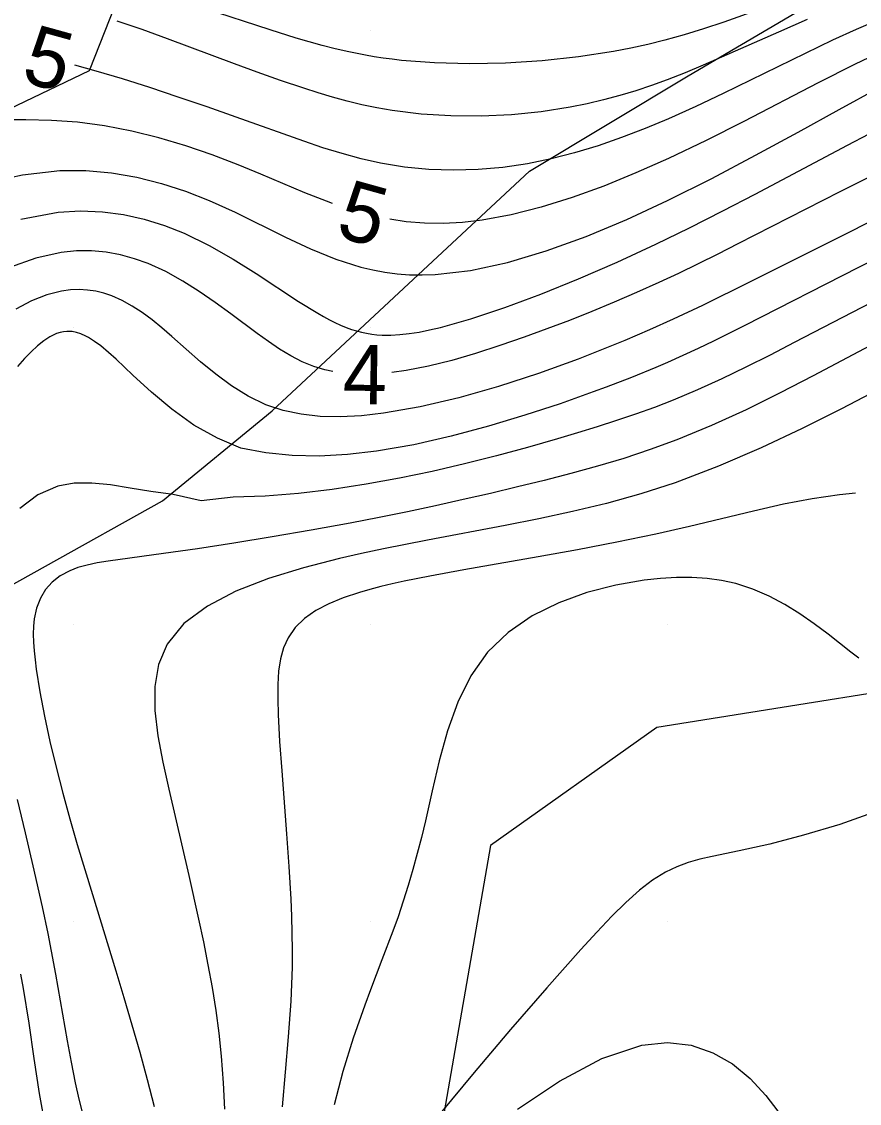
# Model space of a CAD drawing. Extents: x 2602990 to 2605851, y 618069 to 619180.
# Drawn here: x 2603268.24 to 2603296.45, y 618573.87 to 618610.3 of the extents above; entities that cross this region are included whole.
import ezdxf

# ---------------------------------------------------------------- set-up
doc = ezdxf.new("R2010")
doc.units = 0
for name, color, linetype in [('DTM Contours Major', 7, 'Continuous'), ('DTM Contours Minor', 7, 'Continuous'), ('DTM Contours Minor Text', 7, 'Continuous'), ('Exist DTM Crownline', 7, 'Continuous'), ('Exist DTM QL2 LIDAR Elevation Point', 7, 'Continuous'), ('Exist Roads EOP', 7, 'Continuous'), ('PH Exist DTM Obscure Area', 7, 'Continuous'), ('PH Exist DTM Obscure Area Text', 7, 'Continuous')]:
    doc.layers.add(name, color=color, linetype=linetype)

msp = doc.modelspace()

# ---------------------------------------------------------------- linework, layer by layer
at = {"layer": 'DTM Contours Major'}
for points in [[(2603297.596, 618602.617), (2603296.423, 618602.027), (2603292.599, 618600.069), (2603291.537, 618599.541), (2603291.02, 618599.293), (2603290.505, 618599.055), (2603289.988, 618598.824), (2603289.591, 618598.654), (2603288.779, 618598.323), (2603287.928, 618597.996), (2603287.483, 618597.831), (2603286.369, 618597.437), (2603285.188, 618597.046), (2603283.96, 618596.675), (2603282.704, 618596.339), (2603281.441, 618596.055), (2603280.191, 618595.836), (2603279.213, 618595.721), (2603278.262, 618595.667), (2603277.344, 618595.686), (2603276.463, 618595.786), (2603275.62, 618595.94), (2603274.838, 618596.272), (2603274.033, 618596.715), (2603273.291, 618597.247), (2603272.61, 618597.824), (2603271.987, 618598.402), (2603271.418, 618598.936), (2603270.902, 618599.381), (2603270.693, 618599.536), (2603270.492, 618599.663), (2603270.395, 618599.716), (2603270.226, 618599.791), (2603270.082, 618599.836), (2603269.941, 618599.863), (2603269.87, 618599.869), (2603269.757, 618599.87), (2603269.643, 618599.858), (2603269.53, 618599.834), (2603269.415, 618599.797), (2603269.3, 618599.749), (2603269.183, 618599.688), (2603268.979, 618599.555), (2603268.769, 618599.388), (2603268.553, 618599.188), (2603268.331, 618598.955), (2603268.102, 618598.691)], [(2603268.204, 618578.222), (2603268.291, 618577.736), (2603268.475, 618576.573), (2603268.647, 618575.386), (2603268.828, 618574.201), (2603269.038, 618573.042)]]:
    msp.add_lwpolyline(points, dxfattribs=at)
at = {"layer": 'DTM Contours Minor'}
for points in [[(2603293.107, 618610.718), (2603291.881, 618610.287), (2603291.207, 618610.064), (2603290.549, 618609.862), (2603289.898, 618609.681), (2603289.331, 618609.539), (2603288.757, 618609.412), (2603288.171, 618609.298), (2603286.988, 618609.117), (2603285.767, 618608.986), (2603284.534, 618608.908), (2603283.316, 618608.884), (2603282.14, 618608.913), (2603281.034, 618608.998), (2603280.72, 618609.035), (2603280.414, 618609.076), (2603280.115, 618609.122), (2603279.822, 618609.172), (2603279.253, 618609.286), (2603278.802, 618609.389), (2603278.358, 618609.502), (2603277.919, 618609.623), (2603277.482, 618609.752), (2603276.602, 618610.029), (2603274.4, 618610.75)], [(2603297.133, 618610.379), (2603296.338, 618610.035), (2603295.546, 618609.675), (2603294.622, 618609.236), (2603291.859, 618607.881), (2603290.942, 618607.446), (2603290.027, 618607.034), (2603289.234, 618606.702), (2603288.442, 618606.397), (2603287.651, 618606.123), (2603286.86, 618605.883), (2603286.069, 618605.681), (2603285.278, 618605.519), (2603284.444, 618605.396), (2603283.611, 618605.322), (2603282.781, 618605.298), (2603281.955, 618605.326), (2603281.137, 618605.405), (2603280.328, 618605.537), (2603279.677, 618605.683), (2603279.031, 618605.858), (2603278.385, 618606.058), (2603277.738, 618606.275), (2603275.461, 618607.089), (2603274.486, 618607.432), (2603273.514, 618607.764), (2603272.558, 618608.08), (2603271.63, 618608.372), (2603270.745, 618608.635), (2603270.031, 618608.832)], [(2603294.698, 618610.374), (2603293.725, 618609.953), (2603291.803, 618609.102), (2603291.189, 618608.836), (2603290.582, 618608.584), (2603289.977, 618608.347), (2603289.45, 618608.155), (2603288.919, 618607.977), (2603288.382, 618607.814), (2603287.835, 618607.667), (2603287.278, 618607.535), (2603286.706, 618607.421), (2603285.734, 618607.27), (2603284.732, 618607.17), (2603283.714, 618607.121), (2603282.696, 618607.126), (2603281.691, 618607.188), (2603280.715, 618607.308), (2603280.199, 618607.398), (2603279.693, 618607.505), (2603279.196, 618607.626), (2603278.706, 618607.76), (2603278.221, 618607.904), (2603277.738, 618608.058), (2603276.954, 618608.322), (2603276.175, 618608.599), (2603275.403, 618608.884), (2603273.153, 618609.727), (2603272.3, 618610.034), (2603271.45, 618610.322)], [(2603299.652, 618610.368), (2603299.115, 618610.152), (2603298.576, 618609.926), (2603298.033, 618609.687), (2603297.483, 618609.435), (2603296.292, 618608.859), (2603295.068, 618608.239), (2603292.557, 618606.941), (2603291.287, 618606.302), (2603290.019, 618605.694), (2603288.924, 618605.206), (2603287.842, 618604.764), (2603286.778, 618604.377), (2603285.737, 618604.051), (2603284.724, 618603.795), (2603283.744, 618603.617), (2603283.083, 618603.543), (2603282.438, 618603.509), (2603281.806, 618603.517), (2603281.185, 618603.566), (2603280.635, 618603.647)], [(2603267.01, 618604.874), (2603268.27, 618605.145), (2603269.521, 618605.285), (2603270.404, 618605.288), (2603271.269, 618605.213), (2603272.116, 618605.066), (2603272.945, 618604.857), (2603273.756, 618604.593), (2603274.551, 618604.281), (2603275.424, 618603.888), (2603277.128, 618603.05), (2603277.971, 618602.655), (2603278.815, 618602.308), (2603279.666, 618602.035), (2603280.067, 618601.939), (2603280.472, 618601.864), (2603280.884, 618601.811), (2603281.303, 618601.78), (2603281.73, 618601.771), (2603282.169, 618601.785), (2603283.351, 618601.922), (2603284.601, 618602.193), (2603285.904, 618602.582), (2603287.246, 618603.07), (2603288.614, 618603.641), (2603289.993, 618604.279), (2603291.485, 618605.025), (2603292.956, 618605.802), (2603294.391, 618606.585), (2603295.772, 618607.346), (2603297.082, 618608.061)], [(2603278.71, 618604.181), (2603278.507, 618604.252), (2603277.776, 618604.542), (2603276.291, 618605.171), (2603275.529, 618605.486), (2603274.656, 618605.818), (2603273.765, 618606.122), (2603272.86, 618606.391), (2603271.947, 618606.617), (2603271.03, 618606.794), (2603270.113, 618606.915), (2603269.241, 618606.976), (2603268.375, 618606.996), (2603267.516, 618606.991)], [(2603268.212, 618603.652), (2603269.465, 618603.882), (2603270.22, 618603.927), (2603270.955, 618603.899), (2603271.671, 618603.804), (2603272.369, 618603.648), (2603273.047, 618603.436), (2603273.708, 618603.174), (2603274.55, 618602.765), (2603275.359, 618602.305), (2603276.132, 618601.82), (2603277.561, 618600.882), (2603278.211, 618600.48), (2603278.408, 618600.368), (2603278.601, 618600.264), (2603278.79, 618600.169), (2603278.978, 618600.083), (2603279.164, 618600.006), (2603279.349, 618599.939), (2603279.517, 618599.887), (2603279.686, 618599.843), (2603279.856, 618599.808), (2603280.028, 618599.78), (2603280.203, 618599.76), (2603280.382, 618599.749), (2603280.674, 618599.746), (2603280.977, 618599.763), (2603281.294, 618599.798), (2603281.626, 618599.85), (2603281.974, 618599.92), (2603282.34, 618600.005), (2603283.371, 618600.294), (2603284.508, 618600.672), (2603285.724, 618601.126), (2603286.994, 618601.642), (2603288.291, 618602.207), (2603289.592, 618602.808), (2603290.733, 618603.364), (2603291.852, 618603.929), (2603292.947, 618604.497), (2603296.046, 618606.143), (2603296.776, 618606.526)], [(2603296.87, 618605.115), (2603295.798, 618604.577), (2603292.358, 618602.815), (2603291.684, 618602.475), (2603291.018, 618602.145), (2603290.357, 618601.825), (2603289.695, 618601.514), (2603288.948, 618601.177), (2603288.196, 618600.853), (2603287.442, 618600.541), (2603286.685, 618600.24), (2603285.926, 618599.952), (2603285.165, 618599.676), (2603284.342, 618599.391), (2603283.525, 618599.128), (2603282.722, 618598.895), (2603281.939, 618598.699), (2603281.185, 618598.549), (2603280.706, 618598.484)], [(2603297.135, 618603.729), (2603295.643, 618602.981), (2603292.774, 618601.535), (2603291.169, 618600.748), (2603290.181, 618600.284), (2603289.386, 618599.925), (2603288.552, 618599.566), (2603288.269, 618599.448), (2603286.977, 618598.936), (2603285.647, 618598.452), (2603284.301, 618598.013), (2603282.965, 618597.633), (2603281.664, 618597.328), (2603280.422, 618597.113), (2603279.679, 618597.031), (2603278.97, 618596.996), (2603278.294, 618597.01), (2603277.652, 618597.08), (2603277.042, 618597.208), (2603276.466, 618597.4), (2603275.869, 618597.685), (2603275.308, 618598.033), (2603274.775, 618598.428), (2603274.266, 618598.849), (2603273.296, 618599.704), (2603272.961, 618599.989), (2603272.628, 618600.257), (2603272.294, 618600.502), (2603271.959, 618600.722), (2603271.619, 618600.911), (2603271.274, 618601.064), (2603271.007, 618601.155), (2603270.736, 618601.222), (2603270.458, 618601.263), (2603270.174, 618601.279), (2603269.883, 618601.266), (2603269.585, 618601.226), (2603269.088, 618601.098), (2603268.571, 618600.896), (2603268.038, 618600.619)], [(2603278.716, 618598.515), (2603278.445, 618598.573), (2603278.079, 618598.687), (2603277.688, 618598.849), (2603277.305, 618599.047), (2603276.927, 618599.274), (2603276.55, 618599.526), (2603276.171, 618599.797), (2603275.279, 618600.462), (2603274.756, 618600.845), (2603274.217, 618601.217), (2603273.661, 618601.568), (2603273.089, 618601.884), (2603272.499, 618602.154), (2603272.039, 618602.32), (2603271.568, 618602.449), (2603271.087, 618602.537), (2603270.593, 618602.582), (2603270.088, 618602.58), (2603269.57, 618602.528), (2603268.71, 618602.337), (2603267.829, 618602.018)], [(2603297.511, 618601.184), (2603295.885, 618600.344), (2603294.26, 618599.495), (2603293.444, 618599.075), (2603292.63, 618598.667), (2603291.815, 618598.274), (2603290.997, 618597.903), (2603290.177, 618597.557), (2603289.55, 618597.313), (2603288.917, 618597.084), (2603288.277, 618596.867), (2603287.626, 618596.658), (2603286.962, 618596.454), (2603286.283, 618596.254), (2603285.271, 618595.966), (2603284.226, 618595.683), (2603283.155, 618595.412), (2603282.064, 618595.157), (2603280.958, 618594.925), (2603279.842, 618594.722), (2603278.696, 618594.548), (2603277.558, 618594.415), (2603276.441, 618594.327), (2603275.357, 618594.289), (2603274.287, 618594.164), (2603273.337, 618594.379), (2603272.591, 618594.48), (2603271.888, 618594.595), (2603271.226, 618594.698), (2603270.601, 618594.762), (2603270.011, 618594.759), (2603269.454, 618594.662), (2603268.781, 618594.369), (2603268.176, 618593.903)], [(2603296.991, 618599.491), (2603294.894, 618598.373), (2603293.779, 618597.797), (2603292.634, 618597.233), (2603291.47, 618596.701), (2603290.298, 618596.216), (2603289.409, 618595.89), (2603288.52, 618595.596), (2603287.63, 618595.329), (2603286.738, 618595.083), (2603285.841, 618594.852), (2603284.94, 618594.632), (2603284.029, 618594.416), (2603283.11, 618594.204), (2603282.181, 618593.997), (2603281.238, 618593.796), (2603280.281, 618593.601), (2603279.307, 618593.412), (2603277.992, 618593.172), (2603276.675, 618592.947), (2603275.386, 618592.739), (2603274.156, 618592.551), (2603273.016, 618592.386), (2603271.154, 618592.132), (2603270.783, 618592.071), (2603270.443, 618592.001), (2603270.134, 618591.916), (2603269.855, 618591.811), (2603269.536, 618591.639), (2603269.265, 618591.426), (2603269.043, 618591.173), (2603268.869, 618590.881), (2603268.742, 618590.552), (2603268.664, 618590.187), (2603268.638, 618589.94), (2603268.63, 618589.679), (2603268.637, 618589.404), (2603268.657, 618589.114), (2603268.689, 618588.81), (2603268.731, 618588.49), (2603268.852, 618587.731), (2603269.008, 618586.916), (2603269.192, 618586.063), (2603269.399, 618585.19), (2603269.621, 618584.316), (2603269.855, 618583.459), (2603270.107, 618582.588), (2603270.619, 618580.904), (2603271.405, 618578.337), (2603271.677, 618577.437), (2603271.949, 618576.52), (2603272.214, 618575.595), (2603272.468, 618574.673), (2603272.704, 618573.765)], [(2603297.076, 618597.907), (2603295.849, 618597.266), (2603294.529, 618596.603), (2603293.141, 618595.947), (2603291.707, 618595.328), (2603290.25, 618594.776), (2603289.092, 618594.402), (2603287.938, 618594.08), (2603286.79, 618593.801), (2603285.651, 618593.555), (2603284.525, 618593.332), (2603281.908, 618592.843), (2603281.164, 618592.699), (2603280.423, 618592.55), (2603279.684, 618592.392), (2603278.946, 618592.223), (2603277.727, 618591.912), (2603276.549, 618591.55), (2603275.455, 618591.124), (2603274.492, 618590.622), (2603273.703, 618590.03), (2603273.134, 618589.336), (2603272.846, 618588.658), (2603272.719, 618587.909), (2603272.721, 618587.102), (2603272.821, 618586.249), (2603272.989, 618585.364), (2603273.192, 618584.458), (2603273.869, 618581.544), (2603274.196, 618580.076), (2603274.358, 618579.308), (2603274.511, 618578.541), (2603274.651, 618577.773), (2603274.775, 618577.004), (2603274.878, 618576.234), (2603274.959, 618575.462), (2603275.022, 618574.564), (2603275.071, 618573.674)], [(2603296.32, 618594.418), (2603295.787, 618594.371), (2603294.867, 618594.236), (2603293.897, 618594.048), (2603292.881, 618593.819), (2603290.725, 618593.302), (2603289.592, 618593.042), (2603288.28, 618592.768), (2603286.953, 618592.515), (2603285.635, 618592.278), (2603283.126, 618591.837), (2603281.984, 618591.627), (2603281.124, 618591.454), (2603280.721, 618591.366), (2603280.335, 618591.274), (2603279.967, 618591.179), (2603279.615, 618591.079), (2603279.071, 618590.9), (2603278.578, 618590.699), (2603278.14, 618590.47), (2603277.763, 618590.207), (2603277.451, 618589.903), (2603277.208, 618589.553), (2603277.059, 618589.214), (2603276.956, 618588.838), (2603276.893, 618588.425), (2603276.863, 618587.974), (2603276.86, 618587.487), (2603276.875, 618586.963), (2603276.924, 618586.055), (2603276.995, 618585.073), (2603277.162, 618582.953), (2603277.24, 618581.851), (2603277.303, 618580.744), (2603277.326, 618580.172), (2603277.341, 618579.602), (2603277.347, 618579.032), (2603277.344, 618578.461), (2603277.33, 618577.887), (2603277.305, 618577.309), (2603277.219, 618576.112), (2603277.112, 618574.918), (2603277.014, 618573.754)], [(2603296.428, 618588.866), (2603296.163, 618589.068), (2603295.397, 618589.676), (2603294.934, 618590.024), (2603294.45, 618590.36), (2603293.943, 618590.674), (2603293.415, 618590.956), (2603292.864, 618591.194), (2603292.29, 618591.381), (2603291.812, 618591.487), (2603291.32, 618591.554), (2603290.813, 618591.587), (2603290.291, 618591.585), (2603289.754, 618591.553), (2603289.203, 618591.491), (2603288.244, 618591.325), (2603287.274, 618591.075), (2603286.326, 618590.732), (2603285.43, 618590.288), (2603284.619, 618589.735), (2603283.923, 618589.063), (2603283.365, 618588.27), (2603282.926, 618587.379), (2603282.582, 618586.417), (2603282.303, 618585.413), (2603282.064, 618584.395), (2603281.837, 618583.391), (2603281.703, 618582.831), (2603281.562, 618582.282), (2603281.414, 618581.743), (2603281.258, 618581.21), (2603281.091, 618580.682), (2603280.914, 618580.156), (2603280.741, 618579.676), (2603280.372, 618578.703), (2603279.985, 618577.697), (2603279.79, 618577.175), (2603279.404, 618576.072), (2603279.051, 618574.941), (2603278.759, 618573.82)], [(2603268.089, 618584.101), (2603268.359, 618582.981), (2603268.619, 618581.873), (2603268.93, 618580.489), (2603269.119, 618579.588), (2603269.235, 618579), (2603269.38, 618578.22), (2603269.771, 618575.973), (2603269.902, 618575.26), (2603270.042, 618574.568), (2603270.165, 618574.018), (2603270.299, 618573.482)], [(2603297.053, 618583.714), (2603295.792, 618583.267), (2603294.575, 618582.9), (2603293.435, 618582.606), (2603292.403, 618582.376), (2603291.491, 618582.19), (2603291.076, 618582.093), (2603290.68, 618581.979), (2603290.299, 618581.838), (2603289.927, 618581.66), (2603289.487, 618581.387), (2603289.043, 618581.047), (2603288.588, 618580.641), (2603288.112, 618580.172), (2603287.608, 618579.641), (2603287.068, 618579.049), (2603285.925, 618577.767), (2603284.7, 618576.358), (2603283.475, 618574.915), (2603282.333, 618573.526)], [(2603284.936, 618573.678), (2603286.354, 618574.622), (2603287.773, 618575.382), (2603289.124, 618575.837), (2603289.986, 618575.922), (2603290.781, 618575.828), (2603291.511, 618575.579), (2603292.175, 618575.199), (2603292.772, 618574.711), (2603293.304, 618574.141), (2603293.703, 618573.612)]]:
    msp.add_lwpolyline(points, dxfattribs=at)
at = {"layer": 'Exist DTM Crownline'}
msp.add_spline([(2603233.488, 618380.754), (2603285.185, 618400.095), (2603335.457, 618418.629), (2603390.812, 618439.069), (2603440.087, 618457.325), (2603493.996, 618477.231), (2603542.655, 618495.301), (2603600.808, 618516.867), (2603653.659, 618536.362), (2603706.222, 618555.742), (2603764.811, 618577.593), (2603823.52, 618599.847), (2603878.564, 618620.56), (2603937.951, 618643.078), (2603997.369, 618665.789), (2604036.209, 618680.665), (2604055.311, 618688.017)], degree=3, dxfattribs=at)
at = {"layer": 'Exist DTM QL2 LIDAR Elevation Point'}
for p, q in [((2603270, 618610), (2603270, 618610)), ((2603280, 618610), (2603280, 618610)), ((2603290, 618610), (2603290, 618610)), ((2603270, 618600), (2603270, 618600)), ((2603280, 618600), (2603280, 618600)), ((2603290, 618600), (2603290, 618600)), ((2603270, 618590), (2603270, 618590)), ((2603280, 618590), (2603280, 618590)), ((2603290, 618590), (2603290, 618590)), ((2603270, 618580), (2603270, 618580)), ((2603280, 618580), (2603280, 618580)), ((2603290, 618580), (2603290, 618580))]:
    msp.add_line(p, q, dxfattribs=at)
at = {"layer": 'Exist Roads EOP'}
for points in [[(2603230.17, 618389.98), (2603282.929, 618409.597), (2603332.773, 618427.868), (2603388.167, 618448.413), (2603437.203, 618466.721), (2603490.778, 618486.527), (2603539.039, 618504.558), (2603597.451, 618526.156), (2603651.053, 618545.972), (2603705.208, 618566.084), (2603762.02, 618587.183), (2603820.334, 618609.162), (2603876.341, 618629.99), (2603934.909, 618652.28), (2603996.409, 618675.568), (2604033.216, 618689.957), (2604052.01, 618697.199)], [(2604034.633, 618668.486), (2603984.89, 618650.123), (2603936.767, 618631.654), (2603888.195, 618613.335), (2603837.766, 618594.258), (2603782.918, 618573.705), (2603731.939, 618554.39), (2603671.126, 618532.171), (2603621.822, 618514.106), (2603561.545, 618491.877), (2603506.421, 618471.293), (2603452.163, 618451.33), (2603398.364, 618431.316), (2603341.431, 618410.355), (2603281.65, 618388.199), (2603223.033, 618366.475), (2603185.717, 618352.612)]]:
    msp.add_spline(points, degree=3, dxfattribs=at)
at = {"layer": 'PH Exist DTM Obscure Area'}
for points in [[(2603265.087, 618589.76), (2603272.976, 618594.164), (2603276.671, 618597.191), (2603280.942, 618601.168), (2603285.34, 618605.272), (2603290.685, 618608.482), (2603298.066, 618612.825), (2603304.621, 618616.727), (2603312.647, 618623.288), (2603316.448, 618635.135), (2603315.518, 618639.645), (2603317.77, 618646.233), (2603324.356, 618656.735), (2603336.075, 618665.816), (2603339.207, 618670.496), (2603343.226, 618674.918), (2603351.998, 618678.303)], [(2603312.275, 618674.534), (2603312.005, 618674.434), (2603311.545, 618671.137), (2603310.068, 618667.527), (2603307.195, 618663.797), (2603305.011, 618658.287), (2603302.07, 618653.669), (2603297.096, 618648.49), (2603293.652, 618645.017), (2603291.728, 618640.711), (2603294.249, 618637.146), (2603297.906, 618632.306), (2603295.34, 618626.544), (2603289.815, 618625.428), (2603280.616, 618625.917), (2603273.497, 618623.286), (2603273.419, 618620.24), (2603273.077, 618615.166), (2603270.508, 618608.643), (2603262.367, 618604.748)], [(2603415.062, 618610.55), (2603408.666, 618613.245), (2603397.386, 618616.155), (2603380.334, 618619.663), (2603369.118, 618622.826), (2603357.376, 618622.185), (2603344.501, 618610.191), (2603345.683, 618605.363), (2603345.666, 618601.682), (2603345.573, 618595.591), (2603345.433, 618592.8), (2603344.964, 618587.79), (2603341.454, 618583.555), (2603337.398, 618584.59), (2603330.182, 618588.114), (2603322.13, 618589.549), (2603312.672, 618588.833), (2603302.01, 618588.504), (2603289.628, 618586.533), (2603284.025, 618582.562), (2603282.198, 618572.038)]]:
    msp.add_lwpolyline(points, dxfattribs=at)

# ---------------------------------------------------------------- texts
at = {"layer": 'DTM Contours Minor Text'}
for s, rotation, p in [('5', 344.5121, (2603268.169, 618608.304)), ('5', 344.49, (2603278.764, 618603.085)), ('4', 359.1274, (2603279.041, 618597.428))]:
    msp.add_text(s, height=2, rotation=rotation, dxfattribs=at).set_placement(p)
at = {"layer": 'PH Exist DTM Obscure Area Text'}
msp.add_text('OBSCURED', height=6, rotation=17.4224, dxfattribs=at).set_placement((2603291.956, 618560.118))

doc.saveas('drawing.dxf')
